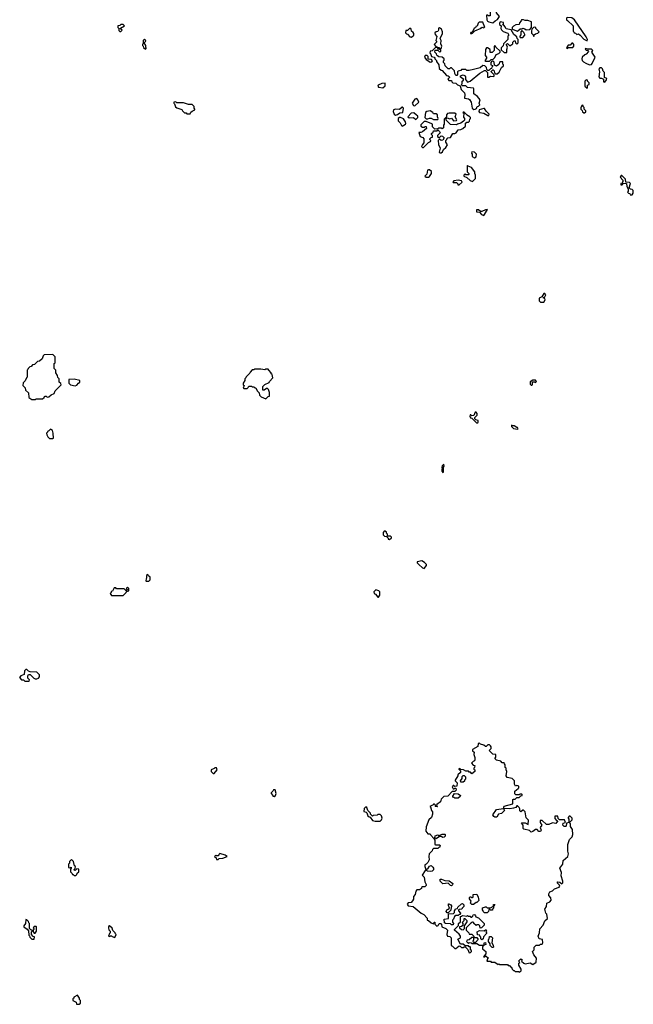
# Model space of a CAD drawing. Extents: x 2889633 to 3052318, y 540750 to 918690.
# Tile 369 of 656: x 2955892 to 2963130, y 774922 to 786528. Entities that reach past the tile are written whole.
import ezdxf

# ---------------------------------------------------------------- set-up
doc = ezdxf.new("R2010")
doc.units = 0

msp = doc.modelspace()

# ---------------------------------------------------------------- linework, layer by layer
at = {"layer": '0CON02XD'}
for points in [[(2961475, 786490), (2961500, 786515), (2961530, 786530), (2961550, 786565), (2961518, 786608), (2961518, 786638), (2961478, 786638), (2961445, 786670), (2961432, 786658), (2961440, 786645), (2961440, 786575), (2961422, 786572), (2961415, 786580), (2961400, 786580), (2961402, 786525), (2961411, 786511), (2961425, 786502), (2961475, 786490)], [(2957085, 786390), (2957100, 786405), (2957082, 786422), (2957082, 786428), (2957130, 786455), (2957115, 786470), (2957085, 786470), (2957075, 786460), (2957050, 786455), (2957050, 786435), (2957060, 786425), (2957062, 786402), (2957075, 786390), (2957085, 786390)], [(2961215, 786360), (2961225, 786370), (2961235, 786370), (2961262, 786398), (2961335, 786430), (2961345, 786440), (2961368, 786432), (2961380, 786445), (2961370, 786455), (2961355, 786500), (2961312, 786498), (2961302, 786488), (2961288, 786452), (2961272, 786448), (2961268, 786432), (2961252, 786428), (2961250, 786415), (2961228, 786382), (2961212, 786378), (2961210, 786365), (2961215, 786360)], [(2961640, 786140), (2961640, 786175), (2961648, 786205), (2961633, 786233), (2961635, 786240), (2961647, 786247), (2961675, 786222), (2961710, 786245), (2961710, 786265), (2961725, 786280), (2961738, 786278), (2961740, 786255), (2961755, 786240), (2961770, 786255), (2961770, 786295), (2961760, 786305), (2961758, 786328), (2961722, 786352), (2961688, 786408), (2961632, 786422), (2961615, 786450), (2961605, 786460), (2961592, 786462), (2961600, 786475), (2961600, 786495), (2961558, 786502), (2961550, 786485), (2961553, 786473), (2961570, 786455), (2961568, 786425), (2961575, 786410), (2961595, 786390), (2961649, 786369), (2961660, 786345), (2961650, 786335), (2961650, 786295), (2961600, 786245), (2961595, 786220), (2961570, 786195), (2961572, 786172), (2961605, 786140), (2961635, 786140), (2961640, 786140)], [(2961765, 786392), (2961795, 786420), (2961815, 786420), (2961825, 786427), (2961852, 786422), (2961865, 786410), (2961908, 786412), (2961930, 786435), (2961930, 786505), (2961885, 786517), (2961855, 786517), (2961835, 786527), (2961810, 786525), (2961807, 786513), (2961788, 786492), (2961785, 786470), (2961745, 786468), (2961715, 786452), (2961702, 786435), (2961702, 786422), (2961712, 786412), (2961765, 786392)], [(2962585, 786280), (2962590, 786295), (2962575, 786328), (2962435, 786527), (2962405, 786552), (2962350, 786555), (2962340, 786545), (2962340, 786525), (2962355, 786520), (2962420, 786455), (2962420, 786395), (2962430, 786385), (2962432, 786372), (2962448, 786368), (2962465, 786352), (2962485, 786360), (2962505, 786346), (2962545, 786300), (2962585, 786280)], [(2960515, 786322), (2960540, 786345), (2960542, 786365), (2960535, 786378), (2960512, 786392), (2960510, 786415), (2960495, 786430), (2960468, 786402), (2960445, 786400), (2960442, 786375), (2960455, 786360), (2960468, 786358), (2960495, 786328), (2960515, 786322)], [(2960865, 786190), (2960872, 786215), (2960858, 786245), (2960862, 786285), (2960852, 786305), (2960878, 786365), (2960880, 786385), (2960868, 786418), (2960845, 786432), (2960833, 786427), (2960832, 786405), (2960825, 786390), (2960803, 786387), (2960790, 786375), (2960794, 786354), (2960812, 786332), (2960800, 786285), (2960810, 786275), (2960810, 786265), (2960780, 786235), (2960802, 786212), (2960818, 786208), (2960820, 786200), (2960835, 786200), (2960845, 786190), (2960865, 786190)], [(2961825, 786320), (2961850, 786345), (2961850, 786355), (2961839, 786379), (2961815, 786400), (2961803, 786387), (2961802, 786348), (2961790, 786335), (2961790, 786325), (2961795, 786320), (2961825, 786320)], [(2961955, 786330), (2961962, 786348), (2961975, 786360), (2962005, 786370), (2962020, 786385), (2961980, 786425), (2961980, 786435), (2961965, 786440), (2961952, 786438), (2961932, 786418), (2961928, 786395), (2961928, 786368), (2961948, 786348), (2961955, 786330)], [(2957375, 786180), (2957390, 786195), (2957382, 786202), (2957380, 786225), (2957360, 786255), (2957380, 786275), (2957378, 786288), (2957365, 786300), (2957350, 786285), (2957350, 786245), (2957342, 786238), (2957340, 786225), (2957348, 786218), (2957352, 786202), (2957375, 786180)], [(2962355, 786190), (2962365, 786200), (2962415, 786200), (2962430, 786215), (2962430, 786235), (2962415, 786250), (2962405, 786250), (2962385, 786230), (2962363, 786227), (2962340, 786195), (2962355, 786190)], [(2961248, 785468), (2961265, 785472), (2961279, 785481), (2961290, 785505), (2961305, 785510), (2961320, 785525), (2961313, 785545), (2961322, 785585), (2961293, 785623), (2961250, 785655), (2961250, 785715), (2961245, 785720), (2961175, 785730), (2961155, 785750), (2961115, 785750), (2961102, 785762), (2961110, 785775), (2961110, 785805), (2961125, 785810), (2961130, 785825), (2961102, 785842), (2961092, 785852), (2961090, 785865), (2961125, 785878), (2961146, 785866), (2961152, 785855), (2961150, 785825), (2961175, 785790), (2961205, 785802), (2961321, 785899), (2961375, 785930), (2961388, 785928), (2961410, 785905), (2961412, 785852), (2961425, 785850), (2961445, 785862), (2961485, 785860), (2961490, 785865), (2961488, 785878), (2961452, 785912), (2961452, 785918), (2961472, 785938), (2961478, 785938), (2961490, 785925), (2961492, 785902), (2961505, 785890), (2961525, 785892), (2961549, 785911), (2961577, 785963), (2961600, 785985), (2961600, 785995), (2961590, 786005), (2961590, 786030), (2961555, 786030), (2961545, 786000), (2961515, 785982), (2961492, 785992), (2961487, 786027), (2961478, 786038), (2961462, 786038), (2961450, 786025), (2961450, 785995), (2961468, 785988), (2961470, 785975), (2961462, 785968), (2961458, 785952), (2961445, 785950), (2961425, 785930), (2961415, 785930), (2961402, 785942), (2961398, 785965), (2961380, 785985), (2961355, 785990), (2961325, 785960), (2961245, 785940), (2961195, 785930), (2961165, 785930), (2961155, 785940), (2961105, 785940), (2961095, 785930), (2961065, 785920), (2961058, 785912), (2961058, 785882), (2961048, 785872), (2961035, 785870), (2961023, 785893), (2961020, 785925), (2960985, 785960), (2960975, 785960), (2960962, 785948), (2960948, 785948), (2960910, 785985), (2960907, 786007), (2960890, 786025), (2960890, 786045), (2960898, 786052), (2960900, 786065), (2960875, 786088), (2960835, 786090), (2960822, 786102), (2960812, 786112), (2960810, 786125), (2960790, 786145), (2960792, 786168), (2960825, 786170), (2960845, 786150), (2960858, 786152), (2960858, 786168), (2960845, 786180), (2960832, 786182), (2960820, 786200), (2960795, 786200), (2960758, 786162), (2960732, 786158), (2960730, 786135), (2960738, 786128), (2960750, 786095), (2960780, 786085), (2960790, 786075), (2960790, 786065), (2960808, 786048), (2960810, 786035), (2960837, 785997), (2960842, 785952), (2960862, 785932), (2960875, 785930), (2960925, 785870), (2960947, 785867), (2960958, 785858), (2960960, 785845), (2960943, 785827), (2960955, 785812), (2960985, 785810), (2960990, 785795), (2961003, 785783), (2961035, 785780), (2961055, 785760), (2961088, 785748), (2961100, 785705), (2961137, 785667), (2961142, 785645), (2961140, 785605), (2961185, 785597), (2961198, 785588), (2961217, 785555), (2961230, 785485), (2961248, 785468)], [(2961435, 786040), (2961455, 786060), (2961478, 786062), (2961497, 786083), (2961512, 786118), (2961545, 786130), (2961560, 786145), (2961558, 786158), (2961510, 786205), (2961505, 786218), (2961495, 786220), (2961490, 786215), (2961490, 786165), (2961465, 786140), (2961442, 786142), (2961440, 786175), (2961410, 786195), (2961400, 786195), (2961388, 786175), (2961382, 786105), (2961400, 786085), (2961400, 786075), (2961380, 786045), (2961385, 786040), (2961435, 786040)], [(2962615, 785998), (2962635, 786002), (2962645, 786010), (2962680, 786085), (2962640, 786145), (2962652, 786165), (2962635, 786179), (2962595, 786180), (2962565, 786190), (2962562, 786182), (2962575, 786170), (2962588, 786168), (2962600, 786155), (2962575, 786120), (2962560, 786115), (2962528, 786085), (2962523, 786065), (2962528, 786048), (2962541, 786031), (2962570, 786015), (2962615, 785998)], [(2960735, 786028), (2960755, 786030), (2960760, 786045), (2960748, 786058), (2960712, 786062), (2960710, 786095), (2960698, 786108), (2960674, 786106), (2960668, 786085), (2960685, 786058), (2960708, 786048), (2960735, 786028)], [(2962795, 785790), (2962815, 785820), (2962817, 785837), (2962790, 785845), (2962790, 785905), (2962775, 785920), (2962768, 785948), (2962755, 785960), (2962735, 785960), (2962722, 785945), (2962730, 785915), (2962723, 785853), (2962735, 785840), (2962755, 785840), (2962778, 785828), (2962780, 785795), (2962795, 785790)], [(2960175, 785724), (2960205, 785750), (2960205, 785780), (2960165, 785777), (2960122, 785755), (2960118, 785745), (2960125, 785732), (2960175, 785724)], [(2962585, 785720), (2962590, 785725), (2962590, 785755), (2962610, 785765), (2962610, 785785), (2962590, 785805), (2962590, 785815), (2962575, 785820), (2962560, 785805), (2962558, 785765), (2962560, 785745), (2962585, 785720)], [(2957905, 785420), (2957912, 785438), (2957925, 785450), (2957960, 785465), (2957960, 785475), (2957950, 785485), (2957950, 785505), (2957925, 785530), (2957885, 785530), (2957825, 785550), (2957745, 785550), (2957735, 785560), (2957712, 785558), (2957710, 785545), (2957718, 785538), (2957732, 785502), (2957745, 785490), (2957805, 785470), (2957812, 785452), (2957835, 785430), (2957855, 785430), (2957865, 785420), (2957905, 785420)], [(2960555, 785512), (2960600, 785555), (2960588, 785585), (2960575, 785598), (2960555, 785590), (2960523, 785545), (2960537, 785517), (2960555, 785512)], [(2960325, 785402), (2960348, 785412), (2960375, 785432), (2960410, 785435), (2960420, 785485), (2960408, 785498), (2960402, 785498), (2960372, 785468), (2960325, 785472), (2960300, 785465), (2960298, 785445), (2960310, 785415), (2960325, 785402)], [(2960565, 785350), (2960590, 785375), (2960590, 785395), (2960572, 785402), (2960542, 785432), (2960510, 785425), (2960470, 785385), (2960485, 785370), (2960537, 785377), (2960565, 785350)], [(2960848, 784958), (2960865, 784960), (2960878, 784972), (2960891, 784999), (2960919, 785021), (2960938, 785055), (2960920, 785085), (2960920, 785105), (2960930, 785115), (2960930, 785125), (2960943, 785137), (2960975, 785140), (2961002, 785188), (2961025, 785188), (2961040, 785195), (2961065, 785230), (2961095, 785232), (2961120, 785245), (2961150, 785275), (2961152, 785308), (2961165, 785320), (2961185, 785320), (2961198, 785332), (2961200, 785355), (2961208, 785362), (2961210, 785375), (2961195, 785390), (2961185, 785390), (2961171, 785401), (2961135, 785440), (2961125, 785440), (2961120, 785435), (2961130, 785425), (2961128, 785378), (2961140, 785365), (2961140, 785345), (2961128, 785332), (2961095, 785308), (2961055, 785298), (2961045, 785288), (2960975, 785292), (2960922, 785342), (2960922, 785358), (2960935, 785370), (2960965, 785360), (2960985, 785368), (2961008, 785338), (2961045, 785340), (2961047, 785347), (2961030, 785385), (2961040, 785415), (2961025, 785428), (2960957, 785427), (2960938, 785422), (2960928, 785405), (2960928, 785382), (2960900, 785355), (2960900, 785295), (2960890, 785285), (2960890, 785255), (2960875, 785240), (2960865, 785250), (2960835, 785250), (2960825, 785240), (2960788, 785238), (2960760, 785265), (2960760, 785295), (2960755, 785300), (2960687, 785327), (2960665, 785330), (2960625, 785290), (2960623, 785273), (2960645, 785260), (2960665, 785260), (2960675, 785270), (2960685, 785270), (2960690, 785245), (2960642, 785208), (2960625, 785200), (2960600, 785200), (2960615, 785150), (2960648, 785138), (2960660, 785125), (2960660, 785075), (2960642, 785058), (2960632, 785035), (2960642, 785022), (2960655, 785020), (2960715, 785080), (2960738, 785092), (2960740, 785105), (2960730, 785115), (2960730, 785125), (2960745, 785140), (2960760, 785145), (2960760, 785165), (2960750, 785175), (2960750, 785185), (2960768, 785202), (2960772, 785218), (2960815, 785220), (2960825, 785230), (2960845, 785210), (2960850, 785195), (2960820, 785165), (2960822, 785152), (2960835, 785140), (2960845, 785140), (2960865, 785160), (2960880, 785155), (2960900, 785135), (2960885, 785110), (2960863, 785103), (2960845, 785120), (2960830, 785105), (2960832, 785058), (2960852, 785015), (2960840, 784965), (2960848, 784958)], [(2960825, 785350), (2960830, 785365), (2960820, 785385), (2960820, 785405), (2960805, 785420), (2960775, 785420), (2960766, 785436), (2960735, 785452), (2960695, 785448), (2960680, 785435), (2960673, 785375), (2960685, 785360), (2960705, 785358), (2960725, 785368), (2960745, 785368), (2960775, 785350), (2960825, 785350)], [(2961425, 785400), (2961430, 785415), (2961395, 785450), (2961375, 785480), (2961365, 785482), (2961310, 785465), (2961308, 785445), (2961314, 785434), (2961367, 785427), (2961415, 785400), (2961425, 785400)], [(2962555, 785430), (2962568, 785442), (2962570, 785455), (2962552, 785472), (2962550, 785495), (2962540, 785505), (2962538, 785518), (2962525, 785520), (2962510, 785495), (2962510, 785475), (2962528, 785458), (2962532, 785442), (2962545, 785430), (2962555, 785430)], [(2960405, 785272), (2960442, 785295), (2960448, 785305), (2960442, 785325), (2960421, 785361), (2960386, 785376), (2960374, 785376), (2960358, 785362), (2960358, 785335), (2960382, 785312), (2960395, 785280), (2960405, 785272)], [(2961255, 784900), (2961277, 784913), (2961280, 784945), (2961257, 784967), (2961225, 784970), (2961220, 784955), (2961230, 784945), (2961230, 784915), (2961255, 784900)], [(2960715, 784672), (2960725, 784678), (2960750, 784715), (2960748, 784738), (2960725, 784757), (2960715, 784758), (2960702, 784755), (2960694, 784706), (2960670, 784685), (2960685, 784672), (2960715, 784672)], [(2961235, 784622), (2961270, 784655), (2961270, 784695), (2961260, 784715), (2961260, 784735), (2961220, 784785), (2961182, 784802), (2961175, 784810), (2961170, 784805), (2961170, 784735), (2961190, 784715), (2961190, 784705), (2961185, 784700), (2961155, 784700), (2961145, 784710), (2961130, 784695), (2961130, 784685), (2961168, 784668), (2961205, 784633), (2961235, 784622)], [(2961075, 784580), (2961110, 784615), (2961105, 784630), (2961065, 784637), (2961015, 784628), (2961000, 784615), (2961005, 784610), (2961045, 784610), (2961060, 784595), (2961062, 784582), (2961075, 784580)], [(2963092, 784462), (2963115, 784462), (2963130, 784485), (2963130, 784515), (2963118, 784528), (2963095, 784530), (2963080, 784545), (2963098, 784598), (2963085, 784610), (2963042, 784612), (2963038, 784648), (2962995, 784690), (2962985, 784690), (2962973, 784673), (2963008, 784638), (2963010, 784625), (2963002, 784618), (2962998, 784602), (2962982, 784598), (2962982, 784582), (2962998, 784582), (2963015, 784600), (2963048, 784598), (2963053, 784563), (2963070, 784535), (2963070, 784505), (2963060, 784495), (2963072, 784482), (2963088, 784478), (2963092, 784462)], [(2961365, 784222), (2961375, 784230), (2961410, 784290), (2961385, 784287), (2961345, 784268), (2961328, 784268), (2961305, 784288), (2961282, 784288), (2961282, 784262), (2961315, 784260), (2961341, 784231), (2961365, 784222)], [(2962075, 783200), (2962090, 783225), (2962085, 783240), (2962070, 783245), (2962070, 783255), (2962085, 783260), (2962100, 783285), (2962085, 783300), (2962075, 783300), (2962050, 783260), (2962020, 783245), (2962018, 783235), (2962020, 783215), (2962035, 783200), (2962075, 783200)], [(2956035, 782050), (2956075, 782052), (2956085, 782058), (2956162, 782058), (2956180, 782075), (2956184, 782086), (2956195, 782090), (2956205, 782090), (2956215, 782080), (2956238, 782082), (2956262, 782108), (2956298, 782122), (2956310, 782155), (2956380, 782225), (2956378, 782238), (2956360, 782255), (2956360, 782295), (2956342, 782312), (2956340, 782335), (2956320, 782365), (2956320, 782395), (2956300, 782415), (2956300, 782475), (2956310, 782485), (2956310, 782555), (2956285, 782580), (2956182, 782578), (2956170, 782565), (2956158, 782532), (2956128, 782502), (2956102, 782498), (2956068, 782462), (2956045, 782460), (2956028, 782442), (2956012, 782438), (2955992, 782418), (2955990, 782405), (2955980, 782395), (2955980, 782315), (2955972, 782308), (2955958, 782272), (2955932, 782248), (2955930, 782215), (2955958, 782188), (2955962, 782162), (2955998, 782128), (2956000, 782075), (2956035, 782050)], [(2958795, 782060), (2958822, 782088), (2958838, 782092), (2958840, 782135), (2958828, 782168), (2958815, 782180), (2958805, 782180), (2958775, 782160), (2958762, 782162), (2958760, 782205), (2958782, 782228), (2958835, 782250), (2958840, 782265), (2958880, 782305), (2958870, 782345), (2958860, 782355), (2958860, 782365), (2958830, 782395), (2958825, 782410), (2958795, 782410), (2958785, 782400), (2958735, 782408), (2958665, 782408), (2958655, 782400), (2958635, 782400), (2958610, 782375), (2958608, 782362), (2958562, 782318), (2958560, 782305), (2958550, 782295), (2958550, 782275), (2958530, 782245), (2958530, 782225), (2958540, 782215), (2958530, 782185), (2958535, 782180), (2958575, 782180), (2958588, 782192), (2958595, 782210), (2958625, 782210), (2958635, 782200), (2958655, 782200), (2958665, 782190), (2958678, 782188), (2958692, 782152), (2958718, 782128), (2958722, 782102), (2958742, 782082), (2958795, 782060)], [(2956545, 782212), (2956568, 782222), (2956588, 782242), (2956600, 782255), (2956600, 782275), (2956535, 782290), (2956472, 782288), (2956472, 782242), (2956493, 782223), (2956545, 782212)], [(2961935, 782220), (2961940, 782225), (2961942, 782258), (2961965, 782260), (2961975, 782250), (2961990, 782265), (2961975, 782280), (2961945, 782280), (2961912, 782258), (2961915, 782230), (2961925, 782220), (2961935, 782220)], [(2961285, 781772), (2961300, 781785), (2961302, 781802), (2961272, 781812), (2961260, 781825), (2961262, 781838), (2961288, 781865), (2961288, 781885), (2961275, 781900), (2961265, 781900), (2961248, 781862), (2961225, 781860), (2961215, 781870), (2961205, 781870), (2961200, 781855), (2961210, 781835), (2961225, 781830), (2961285, 781772)], [(2961765, 781700), (2961770, 781705), (2961765, 781720), (2961755, 781720), (2961725, 781740), (2961705, 781740), (2961692, 781748), (2961692, 781732), (2961715, 781710), (2961765, 781700)], [(2956285, 781590), (2956290, 781595), (2956288, 781655), (2956280, 781685), (2956255, 781700), (2956235, 781680), (2956220, 781675), (2956220, 781665), (2956210, 781655), (2956213, 781633), (2956225, 781610), (2956245, 781590), (2956285, 781590)], [(2960885, 781192), (2960890, 781195), (2960890, 781255), (2960900, 781265), (2960895, 781290), (2960875, 781270), (2960870, 781255), (2960870, 781245), (2960880, 781235), (2960873, 781227), (2960872, 781205), (2960885, 781192)], [(2960255, 780400), (2960278, 780422), (2960278, 780428), (2960265, 780440), (2960232, 780442), (2960230, 780465), (2960220, 780475), (2960218, 780488), (2960205, 780500), (2960192, 780498), (2960180, 780485), (2960180, 780455), (2960195, 780442), (2960218, 780438), (2960240, 780415), (2960240, 780405), (2960255, 780400)], [(2960665, 780060), (2960690, 780095), (2960690, 780105), (2960669, 780129), (2960635, 780148), (2960582, 780138), (2960580, 780125), (2960600, 780105), (2960645, 780068), (2960665, 780060)], [(2957415, 779910), (2957430, 779925), (2957430, 779955), (2957412, 779972), (2957405, 779990), (2957390, 779975), (2957390, 779945), (2957383, 779937), (2957380, 779915), (2957385, 779910), (2957415, 779910)], [(2957115, 779740), (2957150, 779775), (2957152, 779788), (2957180, 779795), (2957180, 779825), (2957165, 779840), (2957150, 779825), (2957160, 779815), (2957155, 779800), (2957145, 779800), (2957125, 779820), (2957035, 779820), (2957025, 779830), (2957005, 779830), (2956988, 779792), (2956972, 779788), (2956970, 779775), (2956960, 779765), (2956975, 779740), (2957115, 779740)], [(2960125, 779720), (2960140, 779745), (2960140, 779785), (2960127, 779797), (2960093, 779807), (2960070, 779785), (2960072, 779765), (2960088, 779755), (2960115, 779720), (2960125, 779720)], [(2956005, 778730), (2956010, 778745), (2955990, 778765), (2955988, 778795), (2955995, 778810), (2956015, 778810), (2956060, 778765), (2956075, 778758), (2956095, 778758), (2956115, 778768), (2956127, 778783), (2956127, 778807), (2956095, 778838), (2956015, 778840), (2955995, 778850), (2955975, 778870), (2955965, 778870), (2955948, 778852), (2955945, 778810), (2955905, 778792), (2955892, 778775), (2955915, 778748), (2955937, 778747), (2955955, 778730), (2956005, 778730)], [(2961785, 775300), (2961808, 775315), (2961808, 775335), (2961780, 775385), (2961780, 775405), (2961790, 775415), (2961782, 775422), (2961780, 775435), (2961802, 775458), (2961820, 775445), (2961812, 775432), (2961837, 775407), (2961855, 775400), (2961915, 775410), (2961945, 775392), (2961985, 775420), (2961987, 775467), (2961956, 775506), (2961940, 775545), (2961960, 775565), (2961960, 775595), (2961972, 775608), (2961983, 775617), (2962025, 775620), (2962035, 775630), (2962055, 775630), (2962062, 775648), (2962060, 775685), (2962020, 775695), (2962008, 775725), (2962023, 775765), (2962029, 775811), (2962067, 775853), (2962088, 775905), (2962117, 775933), (2962110, 775985), (2962098, 775998), (2962088, 776045), (2962106, 776074), (2962110, 776115), (2962145, 776128), (2962162, 776148), (2962158, 776175), (2962132, 776205), (2962132, 776225), (2962145, 776248), (2962175, 776258), (2962199, 776281), (2962256, 776304), (2962262, 776315), (2962258, 776328), (2962230, 776355), (2962240, 776365), (2962265, 776360), (2962285, 776340), (2962297, 776353), (2962297, 776375), (2962280, 776435), (2962282, 776475), (2962262, 776525), (2962298, 776575), (2962302, 776615), (2962357, 776665), (2962367, 776695), (2962357, 776727), (2962357, 776805), (2962376, 776864), (2962407, 776895), (2962417, 776925), (2962411, 776981), (2962388, 777018), (2962388, 777048), (2962380, 777055), (2962382, 777068), (2962410, 777095), (2962410, 777115), (2962385, 777140), (2962372, 777138), (2962360, 777125), (2962360, 777115), (2962370, 777105), (2962370, 777065), (2962342, 777058), (2962337, 777023), (2962332, 777018), (2962315, 777018), (2962298, 777035), (2962302, 777058), (2962330, 777065), (2962318, 777098), (2962258, 777098), (2962242, 777112), (2962238, 777138), (2962205, 777140), (2962203, 777113), (2962225, 777090), (2962240, 777085), (2962215, 777052), (2962175, 777060), (2962135, 777042), (2962105, 777042), (2962055, 777088), (2962032, 777088), (2962030, 777065), (2962050, 777035), (2962032, 777005), (2962042, 776975), (2962035, 776958), (2962015, 776960), (2961995, 776982), (2961977, 776983), (2961945, 776958), (2961925, 776952), (2961905, 776970), (2961838, 776988), (2961830, 776995), (2961830, 777035), (2961810, 777055), (2961815, 777060), (2961855, 777060), (2961890, 777040), (2961892, 777092), (2961868, 777118), (2961855, 777190), (2961835, 777210), (2961825, 777210), (2961802, 777192), (2961793, 777203), (2961792, 777225), (2961785, 777240), (2961765, 777260), (2961755, 777260), (2961745, 777240), (2961718, 777232), (2961675, 777227), (2961600, 777230), (2961610, 777205), (2961575, 777170), (2961540, 777165), (2961522, 777128), (2961495, 777128), (2961484, 777134), (2961473, 777157), (2961515, 777218), (2961600, 777230), (2961605, 777258), (2961710, 777285), (2961710, 777335), (2961715, 777340), (2961735, 777340), (2961755, 777360), (2961785, 777360), (2961802, 777378), (2961818, 777382), (2961820, 777395), (2961815, 777400), (2961793, 777397), (2961785, 777390), (2961745, 777390), (2961733, 777403), (2961732, 777435), (2961770, 777465), (2961780, 777475), (2961780, 777495), (2961755, 777500), (2961742, 777492), (2961730, 777515), (2961730, 777555), (2961702, 777582), (2961642, 777595), (2961632, 777615), (2961640, 777665), (2961630, 777685), (2961630, 777705), (2961620, 777715), (2961620, 777745), (2961610, 777755), (2961608, 777768), (2961585, 777770), (2961567, 777787), (2961515, 777800), (2961500, 777815), (2961500, 777825), (2961510, 777835), (2961508, 777868), (2961472, 777872), (2961430, 777915), (2961452, 777938), (2961452, 777955), (2961445, 777970), (2961435, 777980), (2961415, 777980), (2961395, 777960), (2961385, 777960), (2961367, 777977), (2961328, 777988), (2961315, 778000), (2961302, 777998), (2961298, 777962), (2961232, 777925), (2961235, 777910), (2961252, 777892), (2961250, 777865), (2961262, 777832), (2961262, 777805), (2961255, 777790), (2961240, 777785), (2961220, 777765), (2961242, 777742), (2961260, 777735), (2961257, 777713), (2961250, 777705), (2961250, 777695), (2961260, 777685), (2961260, 777665), (2961225, 777640), (2961208, 777658), (2961195, 777660), (2961185, 777670), (2961155, 777670), (2961127, 777687), (2961095, 777690), (2961085, 777700), (2961072, 777698), (2961072, 777692), (2961090, 777675), (2961090, 777655), (2961062, 777628), (2961060, 777615), (2961030, 777565), (2961030, 777555), (2961052, 777532), (2961050, 777495), (2961025, 777490), (2961015, 777500), (2961005, 777500), (2960992, 777485), (2961005, 777460), (2961015, 777460), (2961025, 777470), (2961038, 777468), (2961040, 777445), (2961025, 777430), (2960995, 777430), (2960944, 777376), (2960895, 777370), (2960865, 777340), (2960855, 777310), (2960812, 777278), (2960810, 777265), (2960820, 777255), (2960815, 777250), (2960792, 777252), (2960800, 777265), (2960785, 777280), (2960775, 777280), (2960768, 777272), (2960730, 777255), (2960738, 777248), (2960748, 777208), (2960762, 777192), (2960762, 777165), (2960748, 777122), (2960720, 777095), (2960687, 777015), (2960681, 776961), (2960708, 776932), (2960735, 776930), (2960740, 776915), (2960778, 776878), (2960788, 776858), (2960790, 776805), (2960795, 776800), (2960845, 776802), (2960852, 776795), (2960845, 776770), (2960835, 776770), (2960825, 776760), (2960775, 776760), (2960760, 776745), (2960758, 776732), (2960722, 776695), (2960718, 776665), (2960722, 776625), (2960707, 776593), (2960688, 776572), (2960670, 776565), (2960670, 776545), (2960682, 776512), (2960705, 776520), (2960725, 776550), (2960745, 776558), (2960765, 776540), (2960772, 776525), (2960772, 776508), (2960757, 776493), (2960735, 776488), (2960703, 776493), (2960695, 776500), (2960675, 776500), (2960640, 776445), (2960665, 776420), (2960673, 776365), (2960688, 776335), (2960687, 776323), (2960672, 776308), (2960642, 776308), (2960632, 776298), (2960630, 776285), (2960607, 776273), (2960575, 776270), (2960563, 776257), (2960558, 776215), (2960538, 776192), (2960537, 776163), (2960525, 776140), (2960508, 776122), (2960475, 776118), (2960463, 776103), (2960475, 776082), (2960534, 776074), (2960627, 775997), (2960661, 775981), (2960698, 775938), (2960700, 775915), (2960715, 775910), (2960745, 775882), (2960775, 775870), (2960782, 775888), (2960788, 775888), (2960790, 775865), (2960812, 775842), (2960828, 775852), (2960840, 775875), (2960860, 775875), (2960867, 775867), (2960870, 775835), (2960917, 775817), (2960937, 775797), (2960932, 775745), (2960940, 775725), (2960965, 775720), (2960980, 775705), (2960980, 775615), (2960998, 775608), (2961025, 775580), (2961035, 775580), (2961075, 775610), (2961088, 775608), (2961105, 775590), (2961125, 775590), (2961135, 775600), (2961145, 775600), (2961178, 775568), (2961195, 775530), (2961208, 775532), (2961220, 775545), (2961220, 775555), (2961210, 775565), (2961210, 775595), (2961205, 775600), (2961195, 775600), (2961185, 775610), (2961145, 775610), (2961125, 775630), (2961092, 775632), (2961062, 775688), (2961090, 775705), (2961090, 775725), (2961075, 775750), (2961020, 775795), (2961020, 775805), (2961068, 775852), (2961070, 775875), (2961090, 775895), (2961092, 775958), (2961105, 775960), (2961115, 775970), (2961165, 775960), (2961175, 775970), (2961185, 775960), (2961205, 775960), (2961215, 775950), (2961225, 775950), (2961238, 775962), (2961242, 775978), (2961255, 775980), (2961270, 775965), (2961272, 775952), (2961305, 775940), (2961349, 775899), (2961370, 775875), (2961370, 775855), (2961338, 775822), (2961325, 775820), (2961320, 775845), (2961308, 775858), (2961285, 775860), (2961275, 775850), (2961250, 775875), (2961247, 775887), (2961235, 775890), (2961215, 775880), (2961160, 775825), (2961160, 775795), (2961190, 775765), (2961195, 775750), (2961225, 775750), (2961250, 775725), (2961250, 775710), (2961285, 775710), (2961300, 775685), (2961268, 775652), (2961245, 775650), (2961240, 775665), (2961250, 775685), (2961250, 775710), (2961225, 775710), (2961195, 775680), (2961172, 775678), (2961162, 775662), (2961185, 775640), (2961195, 775650), (2961217, 775647), (2961225, 775640), (2961285, 775640), (2961315, 775620), (2961370, 775620), (2961370, 775645), (2961385, 775650), (2961390, 775625), (2961370, 775620), (2961352, 775598), (2961350, 775575), (2961390, 775545), (2961390, 775515), (2961362, 775482), (2961375, 775480), (2961385, 775490), (2961395, 775490), (2961420, 775465), (2961412, 775458), (2961402, 775432), (2961445, 775430), (2961455, 775420), (2961495, 775420), (2961535, 775392), (2961545, 775400), (2961555, 775392), (2961645, 775390), (2961655, 775380), (2961668, 775378), (2961682, 775362), (2961695, 775360), (2961700, 775335), (2961715, 775320), (2961725, 775320), (2961735, 775310), (2961775, 775310), (2961785, 775300)], [(2958185, 777642), (2958220, 777685), (2958215, 777710), (2958195, 777710), (2958188, 777702), (2958150, 777685), (2958150, 777665), (2958173, 777643), (2958185, 777642)], [(2961125, 777540), (2961095, 777540), (2961090, 777555), (2961110, 777585), (2961112, 777608), (2961125, 777620), (2961135, 777620), (2961150, 777605), (2961150, 777575), (2961140, 777565), (2961138, 777552), (2961125, 777540)], [(2958895, 777370), (2958910, 777385), (2958918, 777405), (2958905, 777450), (2958885, 777450), (2958880, 777435), (2958860, 777415), (2958860, 777405), (2958880, 777385), (2958880, 777375), (2958895, 777370)], [(2961025, 777350), (2961015, 777360), (2961002, 777362), (2961000, 777375), (2961022, 777408), (2961065, 777402), (2961090, 777385), (2961088, 777372), (2961065, 777352), (2961025, 777350)], [(2960145, 777080), (2960160, 777095), (2960168, 777115), (2960160, 777145), (2960145, 777160), (2960115, 777160), (2960107, 777153), (2960063, 777147), (2960055, 777140), (2960032, 777162), (2960030, 777175), (2959997, 777207), (2959985, 777240), (2959975, 777250), (2959955, 777230), (2959950, 777195), (2959978, 777188), (2959988, 777178), (2960000, 777145), (2960015, 777130), (2960028, 777128), (2960055, 777090), (2960085, 777080), (2960145, 777080)], [(2960805, 776872), (2960790, 776885), (2960793, 776907), (2960825, 776918), (2960835, 776910), (2960875, 776928), (2960905, 776928), (2960912, 776922), (2960912, 776905), (2960899, 776891), (2960885, 776888), (2960865, 776900), (2960845, 776900), (2960805, 776872)], [(2956555, 776440), (2956568, 776452), (2956572, 776468), (2956590, 776485), (2956590, 776515), (2956565, 776520), (2956545, 776500), (2956530, 776505), (2956548, 776522), (2956550, 776545), (2956540, 776555), (2956527, 776607), (2956505, 776630), (2956480, 776605), (2956480, 776585), (2956470, 776575), (2956470, 776535), (2956485, 776530), (2956498, 776538), (2956500, 776525), (2956490, 776515), (2956492, 776482), (2956510, 776465), (2956515, 776450), (2956525, 776450), (2956535, 776440), (2956555, 776440)], [(2958235, 776630), (2958245, 776640), (2958287, 776643), (2958340, 776665), (2958315, 776680), (2958255, 776700), (2958242, 776688), (2958238, 776672), (2958215, 776670), (2958205, 776680), (2958190, 776665), (2958208, 776648), (2958215, 776630), (2958235, 776630)], [(2960985, 776320), (2960972, 776322), (2960945, 776348), (2960885, 776340), (2960850, 776375), (2960853, 776397), (2960867, 776397), (2960905, 776380), (2960957, 776377), (2961000, 776345), (2960998, 776332), (2960985, 776320)], [(2961245, 776100), (2961225, 776100), (2961210, 776115), (2961218, 776138), (2961198, 776165), (2961198, 776182), (2961205, 776190), (2961215, 776190), (2961225, 776180), (2961235, 776180), (2961240, 776185), (2961242, 776218), (2961285, 776220), (2961302, 776185), (2961308, 776145), (2961285, 776120), (2961275, 776120), (2961245, 776100)], [(2961005, 775860), (2960985, 775860), (2960975, 775870), (2960913, 775873), (2960903, 775883), (2960900, 775925), (2960950, 775935), (2960952, 775988), (2961008, 775992), (2961020, 776005), (2961020, 776025), (2961030, 776035), (2961032, 776048), (2961058, 776052), (2961062, 776068), (2961102, 776108), (2961115, 776110), (2961130, 776095), (2961130, 776075), (2961110, 776055), (2961108, 776042), (2961075, 776040), (2961070, 776035), (2961070, 776025), (2961090, 775995), (2961088, 775982), (2961075, 775980), (2961065, 775970), (2961035, 775970), (2961022, 775958), (2961010, 775925), (2960998, 775912), (2960998, 775888), (2961010, 775875), (2961005, 775860)], [(2960945, 776000), (2960935, 776000), (2960922, 776015), (2960930, 776035), (2960948, 776042), (2960960, 776055), (2960950, 776085), (2960950, 776105), (2960955, 776108), (2960976, 776096), (2960990, 776075), (2960980, 776065), (2960977, 776033), (2960945, 776000)], [(2961405, 776000), (2961375, 776000), (2961362, 776012), (2961360, 776025), (2961350, 776035), (2961352, 776058), (2961385, 776070), (2961395, 776070), (2961405, 776060), (2961445, 776060), (2961480, 776080), (2961482, 776098), (2961498, 776098), (2961488, 776082), (2961480, 776080), (2961480, 776055), (2961470, 776045), (2961468, 776032), (2961445, 776030), (2961435, 776040), (2961425, 776040), (2961420, 776015), (2961405, 776000)], [(2956065, 775690), (2956068, 775718), (2956052, 775722), (2956030, 775745), (2956030, 775775), (2956038, 775782), (2956040, 775795), (2956025, 775800), (2956010, 775815), (2956010, 775875), (2956002, 775882), (2955998, 775898), (2955978, 775918), (2955965, 775920), (2955962, 775875), (2955940, 775845), (2955940, 775835), (2955979, 775809), (2955998, 775788), (2956000, 775735), (2956008, 775728), (2956012, 775712), (2956035, 775690), (2956065, 775690)], [(2961125, 775800), (2961140, 775815), (2961140, 775845), (2961170, 775895), (2961170, 775905), (2961145, 775930), (2961132, 775928), (2961130, 775905), (2961110, 775885), (2961120, 775875), (2961118, 775852), (2961105, 775840), (2961080, 775835), (2961080, 775825), (2961102, 775802), (2961125, 775800)], [(2956075, 775760), (2956090, 775785), (2956090, 775835), (2956085, 775840), (2956065, 775840), (2956050, 775825), (2956060, 775815), (2956060, 775805), (2956050, 775795), (2956050, 775775), (2956062, 775762), (2956075, 775760)], [(2957015, 775710), (2957030, 775745), (2957022, 775752), (2957020, 775765), (2956992, 775792), (2956985, 775820), (2956952, 775848), (2956942, 775838), (2956940, 775825), (2956945, 775800), (2956960, 775785), (2956960, 775765), (2956950, 775755), (2956940, 775725), (2956955, 775720), (2956965, 775730), (2956975, 775730), (2956985, 775720), (2957015, 775710)], [(2961345, 775680), (2961330, 775695), (2961330, 775715), (2961320, 775725), (2961318, 775738), (2961292, 775742), (2961290, 775775), (2961315, 775790), (2961372, 775788), (2961385, 775800), (2961395, 775800), (2961400, 775785), (2961390, 775775), (2961398, 775768), (2961400, 775755), (2961362, 775718), (2961360, 775695), (2961345, 775680)], [(2961475, 775590), (2961465, 775590), (2961440, 775615), (2961440, 775635), (2961423, 775663), (2961420, 775685), (2961430, 775695), (2961435, 775720), (2961455, 775720), (2961468, 775705), (2961460, 775645), (2961477, 775617), (2961480, 775595), (2961475, 775590)], [(2956562, 774922), (2956595, 774922), (2956608, 774935), (2956608, 774965), (2956598, 774978), (2956598, 774995), (2956575, 775030), (2956530, 775005), (2956530, 774995), (2956520, 774985), (2956520, 774965), (2956558, 774948), (2956562, 774922)]]:
    msp.add_lwpolyline(points, dxfattribs=at)

doc.saveas('drawing.dxf')
